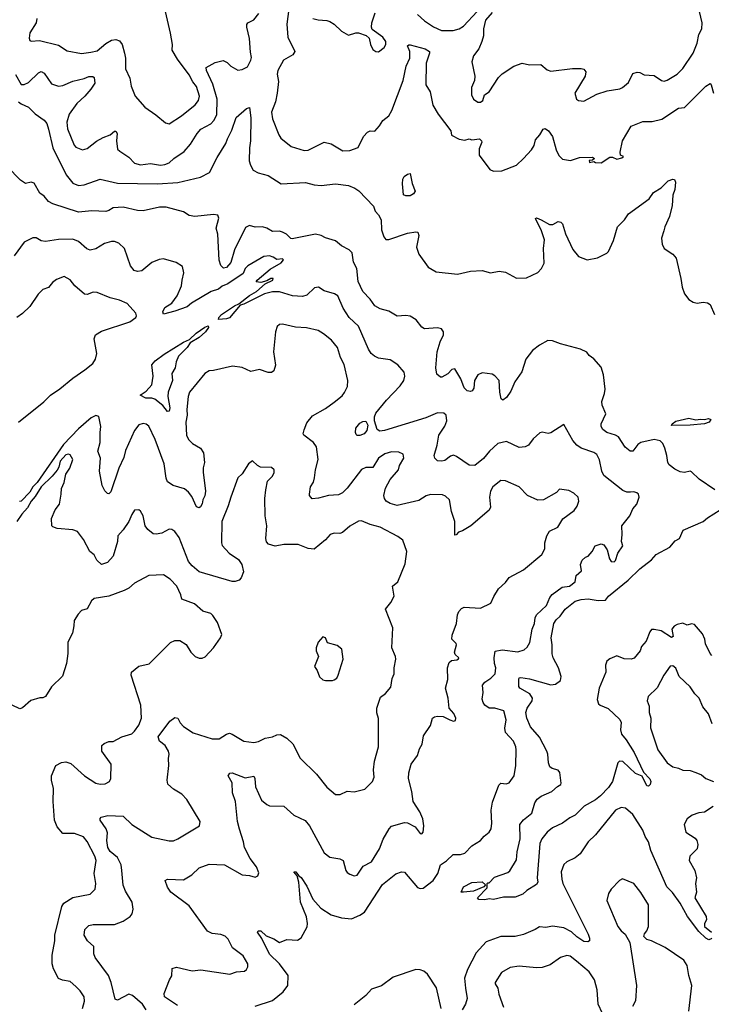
# Model space of a CAD drawing. Extents: x 1690054 to 1842981, y 782881 to 914114.
# Tile 473 of 656: x 1784884 to 1789702, y 825224 to 832078. Entities that reach past the tile are written whole.
import ezdxf

# ---------------------------------------------------------------- set-up
doc = ezdxf.new("R2010")
doc.units = 0

msp = doc.modelspace()

# ---------------------------------------------------------------- linework, layer by layer
at = {"layer": '0CON10XD'}
for points in [[(1786765.6, 832205.6), (1786744.6, 832045.4), (1786753.1, 831955), (1786801.4, 831855), (1786787.9, 831832.1), (1786722.9, 831795), (1786683.6, 831725), (1786678.9, 831698.9), (1786687, 831647), (1786678.9, 831565), (1786665.5, 831505), (1786639.1, 831435), (1786645, 831386.7), (1786688.6, 831275), (1786703.7, 831253.7), (1786775, 831196), (1786865, 831166), (1786895, 831169.2), (1787005, 831225.7), (1787054.3, 831214.3), (1787135, 831165.8), (1787185, 831166), (1787241.2, 831188.8), (1787280, 831265), (1787307.5, 831295), (1787325, 831303.3), (1787357.7, 831302.3), (1787390.6, 831339.4), (1787413.8, 831375), (1787455, 831408), (1787477.8, 831445), (1787556.9, 831655), (1787577.5, 831755), (1787601.2, 831808.8), (1787601.5, 831855), (1787586.7, 831895), (1787595, 831903.3), (1787605, 831902), (1787708.8, 831875), (1787738.6, 831855), (1787740, 831845), (1787716.7, 831775), (1787714.5, 831624.5), (1787742.9, 831575), (1787763.2, 831483.2), (1787800.3, 831420.3), (1787887.5, 831305), (1787892.6, 831272.6), (1787945, 831246.9), (1787985, 831240), (1788015, 831247.5), (1788035, 831241.2), (1788087.5, 831247.5), (1788102.5, 831235), (1788103.3, 831225), (1788085, 831177.5), (1788086.2, 831135), (1788160, 831035), (1788185, 831023.1), (1788243.3, 831025), (1788345, 831065.8), (1788395, 831111.2), (1788449.5, 831170.5), (1788467.5, 831202.5), (1788478.3, 831241.7), (1788508.6, 831275), (1788530, 831315), (1788545, 831320), (1788568, 831305), (1788595, 831263.8), (1788621.1, 831171.1), (1788641.3, 831131.3), (1788665, 831106), (1788721.7, 831098.3), (1788785, 831118.8), (1788875, 831120), (1788888.3, 831111.7), (1788875, 831100), (1788851.7, 831098.3), (1788853, 831083), (1788885, 831090), (1788895, 831083.3), (1788935, 831082), (1788995, 831120), (1789015, 831120), (1789045, 831107.5), (1789080, 831115), (1789090, 831125), (1789070, 831135), (1789067.5, 831155), (1789084.3, 831235), (1789144.6, 831335.4), (1789225, 831369.2), (1789291.5, 831368.5), (1789358.8, 831385), (1789475, 831461.4), (1789515, 831467.1), (1789665, 831615.8), (1789695, 831632.5), (1789702.5, 831625), (1789717.5, 831565)], [(1784856.2, 831696.2), (1784895, 831627.5), (1784915, 831626), (1784945, 831639.4), (1785015, 831707.1), (1785035, 831716.7), (1785055.3, 831705.3), (1785105, 831630.8), (1785154.4, 831614.4), (1785185, 831618.8), (1785255, 831649.3), (1785332.7, 831667.3), (1785365, 831683.1), (1785392.7, 831682.7), (1785404.1, 831674.1), (1785407.5, 831635), (1785380.8, 831595), (1785338.2, 831545), (1785282.6, 831495), (1785229.6, 831420.4), (1785212.5, 831365), (1785218.3, 831318.3), (1785263, 831203), (1785275, 831190.8), (1785321.7, 831171.7), (1785355, 831180.8), (1785418.8, 831231.2), (1785465, 831257.8), (1785514.4, 831275.6), (1785545, 831301.2), (1785555, 831302.5), (1785563.8, 831285), (1785559.4, 831235), (1785566.8, 831176.8), (1785581.3, 831161.3), (1785645, 831120.6), (1785685, 831078.9), (1785725, 831067.3), (1785796.3, 831076.3), (1785865, 831065.5), (1785895, 831070), (1785925, 831080.6), (1785958.1, 831111.9), (1786030.2, 831159.8), (1786075, 831211.1), (1786120, 831285), (1786145.4, 831314.6), (1786215, 831352.5), (1786236.4, 831375), (1786257.3, 831415), (1786259.7, 831525), (1786229.4, 831629.4), (1786185, 831724), (1786184.1, 831745), (1786245, 831779.6), (1786302.8, 831792.8), (1786329.2, 831779.2), (1786355, 831754.4), (1786405, 831727.1), (1786435, 831730.8), (1786470.9, 831749.1), (1786495.6, 831795), (1786500, 831815), (1786492, 831852), (1786486, 831946), (1786465.7, 832025), (1786466.2, 832045), (1786474.4, 832055.6), (1786515, 832077.5), (1786549.1, 832120.9)], [(1785004.4, 832085), (1784998.1, 832055), (1784955.6, 831985), (1784949.7, 831949.7), (1784955, 831933.3), (1784965, 831928), (1785022, 831932), (1785155, 831900.4), (1785215, 831860), (1785315, 831843.3), (1785380.5, 831850.5), (1785425, 831861.8), (1785485, 831912), (1785525, 831933.9), (1785555, 831940.4), (1785579.7, 831929.7), (1785597.3, 831905), (1785615.3, 831845), (1785621.1, 831808.9), (1785620.6, 831735), (1785651.3, 831671.3), (1785660.6, 831615), (1785688.5, 831545), (1785755, 831467.8), (1785832.5, 831415), (1785899.3, 831359.3), (1785925, 831353.3), (1786010.6, 831409.4), (1786105.8, 831484.2), (1786130, 831515), (1786137.7, 831545), (1786115, 831612.2), (1786090, 831645), (1786065, 831694.3), (1785982.9, 831802.9), (1785946.5, 831865), (1785947.8, 831905), (1785934.7, 831984.7), (1785901.2, 832135)], [(1786925.7, 832085.7), (1786964.1, 832075.9), (1787025, 832073.1), (1787045, 832065.7), (1787075.4, 832045.4), (1787125, 831998), (1787175, 831970), (1787225, 831986.2), (1787245, 831986.7), (1787298.3, 831968.3), (1787318.6, 831948.6), (1787327.1, 831905), (1787345, 831871.2), (1787365, 831855.8), (1787385, 831854), (1787423.8, 831885), (1787434, 831905), (1787435.6, 831925), (1787415, 831955.7), (1787339.5, 832009.5), (1787334, 832025), (1787337.1, 832055), (1787360.5, 832125)], [(1787655, 832114.2), (1787705, 832069.2), (1787766.7, 832026.7), (1787822.2, 832002.2), (1787905, 832002.1), (1787946.4, 832013.6), (1787975, 832033.3), (1788070.6, 832135)], [(1788175, 832127.1), (1788130, 832075), (1788115.5, 832015), (1788116.5, 831965), (1788103.1, 831925), (1788081.8, 831875), (1788045.6, 831825), (1788034.3, 831785), (1788056, 831684), (1788053.3, 831655), (1788032, 831605), (1788032, 831555), (1788046.2, 831525), (1788075, 831503.8), (1788095, 831502.9), (1788111.2, 831515), (1788121.2, 831555), (1788155, 831576.2), (1788219.2, 831675), (1788245, 831700), (1788326.7, 831755), (1788385, 831774.2), (1788435, 831762.9), (1788515, 831766.2), (1788558.3, 831728.3), (1788585, 831718.6), (1788735, 831738.1), (1788795, 831738.8), (1788813.6, 831733.6), (1788827.5, 831715), (1788823.3, 831685), (1788751.2, 831565), (1788763.8, 831525), (1788776.1, 831516.1), (1788815, 831511.2), (1788905, 831558), (1788978, 831582), (1789065, 831595.8), (1789083.8, 831605), (1789125, 831640), (1789155, 831703.3), (1789185, 831711.4), (1789205, 831710.6), (1789235, 831694.4), (1789305, 831689.2), (1789355, 831654.2), (1789375, 831650), (1789395, 831657.5), (1789465, 831698.6), (1789505, 831738.8), (1789575.5, 831845), (1789604.5, 831915), (1789616.4, 831973.6), (1789636.7, 832015), (1789638.5, 832055), (1789620.6, 832135)], [(1784875, 831506.7), (1784895, 831491.3), (1784945, 831469.2), (1784993, 831423), (1785055, 831378), (1785072.5, 831355), (1785085.5, 831314.5)], [(1785085.5, 831314.5), (1785115.3, 831185), (1785207.3, 830997.3), (1785255, 830940), (1785295, 830922.5), (1785332.4, 830927.6), (1785445, 830967.1), (1785565, 830939.2), (1785844.3, 830934.3), (1785985, 830945.3), (1786145, 830982.3), (1786206, 831015), (1786260.8, 831119.2), (1786320.5, 831215), (1786332.4, 831247.6), (1786361.9, 831308.1), (1786393.2, 831396.8), (1786465, 831459.2), (1786485, 831466.7), (1786493.4, 831393.4), (1786493.1, 831235), (1786484.3, 831185), (1786484, 831095), (1786491.2, 831065), (1786510.3, 831030.3), (1786545, 831012), (1786615, 830992.2), (1786705, 830935.6), (1786875, 830944), (1786935, 830928), (1786985, 830924.2), (1787084.1, 830934.1), (1787175, 830922.5), (1787220, 830905), (1787246.6, 830886.6), (1787348.9, 830778.9), (1787361.5, 830745), (1787385, 830720), (1787402.5, 830685), (1787405.2, 830615), (1787420, 830565), (1787435, 830547), (1787455, 830546.7), (1787585, 830591.5), (1787645, 830601.6), (1787658, 830598), (1787663.8, 830575), (1787649.4, 830495), (1787664.3, 830445), (1787730, 830355), (1787785, 830322.5), (1787935, 830306.7), (1788025, 830325.9), (1788105, 830330.9), (1788165, 830315.5), (1788225, 830326.8), (1788269.3, 830319.3), (1788345, 830277.5), (1788415, 830281.5), (1788495, 830317.8), (1788518.5, 830345), (1788537.4, 830382.6), (1788533.2, 830485), (1788539.2, 830545), (1788518.8, 830608.8), (1788477, 830693), (1788485, 830698.8), (1788518, 830685), (1788575, 830651.1), (1788598.3, 830651.7), (1788635, 830672), (1788655, 830668.8), (1788665, 830656.7), (1788687.2, 830587.2), (1788738.6, 830478.6), (1788778.2, 830428.2), (1788837, 830407), (1788909.8, 830420.2), (1788975, 830451.4), (1788986.2, 830463.8), (1789020.6, 830539.4), (1789048.6, 830635), (1789098.6, 830685), (1789124.6, 830725.4), (1789269.1, 830830.9), (1789300, 830875), (1789352.4, 830907.6), (1789401.2, 830955), (1789435, 830967.8), (1789446.2, 830965), (1789453.6, 830946.4), (1789447.5, 830895), (1789434.3, 830855.7), (1789430, 830785), (1789411.9, 830708.1), (1789377.5, 830635), (1789371.2, 830608.8), (1789354.4, 830555.6), (1789358.9, 830515), (1789375, 830485.8), (1789435, 830446), (1789456.8, 830416.8), (1789490.8, 830275), (1789498.6, 830215), (1789515, 830168.8), (1789545, 830128.8), (1789575, 830112), (1789605, 830104.2), (1789645, 830112), (1789676, 830106), (1789694.1, 830094.1), (1789725.6, 830025)], [(1789726.2, 828805), (1789618.6, 828878.6), (1789565, 828930.6), (1789555, 828934.3), (1789515, 828925.7), (1789485, 828929.2), (1789447.9, 828947.9), (1789408.6, 828978.6), (1789399.2, 828995), (1789393.6, 829045), (1789378.8, 829095), (1789365, 829127.5), (1789345, 829145.4), (1789305, 829154.2), (1789212.5, 829135), (1789190.4, 829119.6), (1789155, 829073.8), (1789136.2, 829073.8), (1789101.2, 829101.2), (1789054.7, 829174.7), (1789035, 829186.2), (1788975, 829203.5), (1788947.5, 829225), (1788935.7, 829245), (1788935.7, 829265), (1788967.1, 829335), (1788941.4, 829395), (1788939.1, 829420.9), (1788959.1, 829475), (1788963.1, 829505), (1788951.1, 829605), (1788935, 829658), (1788885, 829716.2), (1788850.7, 829740.7), (1788835, 829762.5), (1788790, 829785), (1788651.5, 829821.5), (1788595, 829843.2), (1788564.7, 829845.3), (1788505, 829812.5), (1788456, 829775), (1788409.2, 829715), (1788383.4, 829626.6), (1788334.2, 829555.8), (1788305, 829490.8), (1788275, 829448), (1788249.3, 829429.3), (1788239.5, 829439.5), (1788230, 829485), (1788224.3, 829565), (1788195, 829598), (1788175, 829610.8), (1788105, 829620), (1788075, 829606.2), (1788052.5, 829565), (1788047.3, 829512.7), (1788036.7, 829495), (1788025, 829488.8), (1788001.2, 829495), (1787980, 829515), (1787957.9, 829577.9), (1787915, 829646.7), (1787895, 829643.3), (1787867.9, 829612.1), (1787825, 829588.8), (1787815, 829590), (1787790.5, 829610.5), (1787784.3, 829654.3), (1787793.1, 829765), (1787812.5, 829835), (1787837.5, 829885), (1787836, 829905), (1787822.5, 829925), (1787795, 829932), (1787705, 829925.8), (1787685, 829938), (1787647.4, 829987.4), (1787605, 830013.1), (1787575, 830017.5), (1787515, 830013.6), (1787455, 830048.8), (1787395, 830063.9), (1787357.8, 830085), (1787325, 830132.5), (1787275, 830184.4), (1787241.1, 830255), (1787232.1, 830345), (1787210.1, 830390.1), (1787201.3, 830455), (1787179.7, 830475), (1787125, 830503.3), (1787085, 830537.3), (1787015, 830558.1), (1786985, 830575.4), (1786945, 830583.6), (1786782.5, 830552.5), (1786773.1, 830555), (1786743.5, 830585), (1786715, 830599.1), (1786695, 830604.6), (1786645, 830602.9), (1786605, 830626.7), (1786575, 830636.5), (1786525, 830632.9), (1786485, 830644.3), (1786458.5, 830631.5), (1786381.8, 830475), (1786355, 830386.7), (1786325, 830353.3), (1786305, 830347.5), (1786285, 830367.5), (1786273, 830403), (1786263.9, 830585), (1786253.6, 830626.4), (1786270.6, 830695), (1786265, 830715.7), (1786235, 830720.8), (1786105, 830706.7), (1786065, 830714.6), (1786025, 830741.2), (1785905, 830772.9), (1785857.4, 830772.6), (1785743.4, 830746.6), (1785705, 830748.5), (1785605, 830773.3), (1785535, 830767.4), (1785505, 830748.2), (1785485, 830743.1), (1785387.9, 830747.9), (1785295, 830737.9), (1785115, 830795.4), (1785085, 830811.9), (1785055, 830848.1), (1785025, 830870), (1784985, 830940), (1784965, 830946.7), (1784925, 830936.7), (1784890.8, 830960.8), (1784797.5, 831055)], [(1787575, 830851.6), (1787559.2, 830859.2), (1787550.9, 830935), (1787553.6, 830966.4), (1787562, 830985), (1787585, 831001.2), (1787605, 831006.7), (1787617.7, 830937.7), (1787639.2, 830885), (1787628.1, 830865), (1787605, 830852.5), (1787575, 830851.6)], [(1788120, 826395), (1788155, 826422), (1788168.6, 826445), (1788174.2, 826485), (1788168.5, 826575), (1788179, 826631), (1788221.7, 826748.3), (1788235, 826762), (1788272.3, 826757.7), (1788294.1, 826765.9), (1788328, 826815), (1788340, 826885), (1788342.9, 826995), (1788340.8, 827015), (1788323.3, 827055), (1788268, 827115), (1788264.6, 827145), (1788273.8, 827205), (1788257.2, 827267.2), (1788195, 827285.4), (1788154.8, 827284.8), (1788125.7, 827305), (1788112.5, 827325), (1788107, 827347), (1788113.1, 827395), (1788109.2, 827445), (1788124.3, 827465), (1788166.2, 827493.8), (1788195.5, 827525), (1788200.6, 827565), (1788191.8, 827595), (1788190, 827635), (1788197.7, 827682.3), (1788245, 827690.5), (1788355, 827676.9), (1788399.1, 827690.9), (1788420.3, 827709.7), (1788438.3, 827741.7), (1788454, 827835), (1788471.8, 827875), (1788475.9, 827915), (1788484.5, 827935), (1788555, 828000), (1788577.3, 828055), (1788592.9, 828077.1), (1788663.1, 828126.9), (1788715, 828135.3), (1788753.3, 828165), (1788762, 828208), (1788798.8, 828241.2), (1788791.1, 828285), (1788802.7, 828315), (1788825, 828336.5), (1788845, 828343.3), (1788873.3, 828376.7), (1788894.4, 828415.6), (1788935, 828428.5), (1788952.6, 828422.6), (1788977.6, 828387.6), (1788992.5, 828325), (1789003.8, 828305), (1789025, 828303.8), (1789035, 828313.3), (1789051.4, 828365), (1789085.6, 828415), (1789076, 828445), (1789082, 828495), (1789078.8, 828555), (1789135.8, 828625), (1789155, 828672.5), (1789182.5, 828705), (1789200, 828755), (1789196.2, 828775), (1789182.5, 828785), (1789162, 828792), (1789139.2, 828789.2), (1789115, 828787.5), (1789085, 828799.5), (1788954.8, 828904.8), (1788938.6, 828935), (1788923.8, 829013.8), (1788905, 829050), (1788883.3, 829065), (1788795, 829095.6), (1788765, 829115.7), (1788737.4, 829147.4), (1788675, 829260), (1788585, 829202.5), (1788565, 829197.5), (1788525, 829205.8), (1788508.8, 829201.2), (1788460.3, 829159.7), (1788428.8, 829115), (1788405, 829103.1), (1788365, 829099.4), (1788275, 829141.4), (1788215, 829126.9), (1788156.7, 829075), (1788115, 829021.9), (1788055, 828974), (1788016.1, 828976.1), (1787927.3, 829037.3), (1787905.9, 829045.9), (1787885, 829038.8), (1787845, 829008.8), (1787825.7, 829004.3), (1787795, 829006.7), (1787775.6, 829025), (1787772.1, 829045), (1787792.9, 829115), (1787805, 829186.2), (1787845, 829248), (1787860, 829285), (1787856, 829325), (1787839.1, 829339.1), (1787795, 829340.6), (1787713, 829307), (1787425, 829217.5), (1787392.7, 829212.7), (1787375, 829224), (1787355.3, 829285.3), (1787356.4, 829313.6), (1787365, 829337.5), (1787439.8, 829430.2), (1787535, 829529.2), (1787560.6, 829565), (1787566.8, 829596.8), (1787562.5, 829625), (1787518.8, 829675), (1787465, 829710.8), (1787385, 829722.5), (1787356.7, 829735), (1787332, 829755), (1787314.4, 829785), (1787244.6, 829944.6), (1787180, 830005), (1787138.6, 830068.6), (1787100, 830155), (1787078.3, 830168.3), (1787005, 830190.8), (1786965, 830215.7), (1786937.9, 830212.1), (1786885, 830160.8), (1786855, 830150), (1786785, 830155.7), (1786693.1, 830183.1), (1786645, 830182.7), (1786590.5, 830169.5), (1786445, 830096.7), (1786419.3, 830090.7), (1786345, 830001.5), (1786324.2, 829994.2), (1786270, 829990), (1786272.5, 830005), (1786290, 830025), (1786380, 830085), (1786411.2, 830098.8), (1786485, 830158.8), (1786535, 830186.2), (1786595, 830240), (1786647.5, 830265), (1786650, 830275), (1786633, 830277), (1786605, 830260), (1786565, 830247.5), (1786531.7, 830251.7), (1786537.5, 830265), (1786629.3, 830340.7), (1786706.7, 830385), (1786722.5, 830405), (1786715, 830412.5), (1786675, 830407.5), (1786650, 830425), (1786623.6, 830433.6), (1786585, 830428.1), (1786474.3, 830365), (1786455.8, 830345), (1786440.2, 830309.8), (1786335, 830240), (1786295, 830222.7), (1786268.3, 830201.7), (1786218.5, 830185), (1786080.7, 830105), (1786050.4, 830079.6), (1785965, 830048.6), (1785885, 830027.1), (1785881.6, 830045), (1785895.8, 830075), (1785945, 830105.2), (1785980.6, 830155), (1786010.5, 830225), (1786016.2, 830263.8), (1786028.1, 830315), (1786019.1, 830359.1), (1785975, 830387.1), (1785885, 830412.9), (1785855, 830409.4), (1785805, 830388), (1785735, 830328.8), (1785705, 830324.2), (1785681.7, 830331.7), (1785656, 830365), (1785615.5, 830485.5), (1785575, 830521.2), (1785545, 830534), (1785525, 830534), (1785475, 830518.6), (1785415, 830481.4), (1785375.7, 830474.3), (1785351.4, 830481.4), (1785293.6, 830533.6), (1785255, 830550.8), (1785155, 830546.9), (1785065, 830532.9), (1785035, 830539.2), (1784998.8, 830558.8), (1784975, 830560), (1784915, 830528.8), (1784845, 830433.8)], [(1784875, 829274.8), (1785052.2, 829417.8), (1785098.5, 829465), (1785165, 829507.8), (1785255, 829582.6), (1785339.1, 829640.9), (1785394.7, 829685), (1785412.6, 829715), (1785420.9, 829755), (1785403.1, 829855), (1785412, 829885), (1785455, 829910.5), (1785652.5, 829975), (1785692.5, 830005), (1785697.5, 830015), (1785692.5, 830035), (1785633, 830103), (1785580, 830125), (1785515, 830140.9), (1785425, 830178.2), (1785395, 830180.9), (1785355, 830165.6), (1785335, 830167.1), (1785268.6, 830225), (1785236.7, 830266.7), (1785195, 830290), (1785141.7, 830268.3), (1785112.7, 830247.3), (1785085, 830213.8), (1785045, 830200), (1785013.2, 830166.8), (1784955, 830080), (1784905, 830032), (1784865, 830003.8)], [(1787185, 826129.2), (1787215, 826118.6), (1787235, 826122.5), (1787276.2, 826185), (1787334.2, 826215.8), (1787390.8, 826305), (1787417.3, 826372.7), (1787457.5, 826445), (1787475.3, 826464.7), (1787565, 826488.1), (1787585, 826486.9), (1787638.3, 826458.3), (1787675, 826412), (1787685, 826410), (1787695, 826422.5), (1787700, 826465), (1787692, 826515), (1787672.7, 826562.7), (1787624.3, 826635), (1787616.9, 826705), (1787592.2, 826795), (1787595.7, 826835), (1787612, 826895), (1787655.7, 826955), (1787669.1, 827000.9), (1787687.5, 827035), (1787697.9, 827092.1), (1787746.7, 827165), (1787760, 827215), (1787774.2, 827225.8), (1787795, 827230), (1787835, 827228), (1787880, 827205), (1787906.4, 827193.6), (1787920, 827200), (1787922.5, 827215), (1787908.8, 827248.8), (1787875.9, 827285.9), (1787869.5, 827355), (1787849.5, 827425), (1787866.9, 827485), (1787864, 827565), (1787876.2, 827603.8), (1787893.6, 827616.4), (1787929.3, 827620.7), (1787941.7, 827628.3), (1787942.5, 827635), (1787917.7, 827657.7), (1787912.5, 827675), (1787927.7, 827725), (1787925.4, 827735), (1787894.3, 827765), (1787897.4, 827792.6), (1787926.7, 827875), (1787934.3, 827935), (1787943, 827957), (1787961.2, 827978.8), (1787981.4, 827988.6), (1788095, 827981.9), (1788166.2, 828015), (1788187.3, 828062.7), (1788220, 828115), (1788269.7, 828160.3), (1788295, 828193.8), (1788395, 828247.1), (1788520.8, 828355), (1788542, 828395), (1788543.8, 828435), (1788555.8, 828485), (1788575, 828516.2), (1788633.3, 828545), (1788667.3, 828602.7), (1788747.9, 828662.1), (1788768, 828692), (1788780.6, 828725), (1788775, 828753.3), (1788745, 828782), (1788710.5, 828800.5), (1788645, 828810), (1788624.1, 828785.9), (1788533.6, 828736.4), (1788495, 828733.8), (1788421.2, 828765), (1788365, 828825.7), (1788268.3, 828868.3), (1788235, 828870.8), (1788181.2, 828825), (1788164.5, 828795.5), (1788157.8, 828755), (1788163.3, 828685), (1788155, 828662.5), (1788028, 828555), (1787970, 828520), (1787940.3, 828509.7), (1787925, 828492.5), (1787915, 828490), (1787916, 828585), (1787892.1, 828655), (1787879.2, 828735), (1787850.3, 828760.3), (1787829.7, 828769.7), (1787747, 828773), (1787715, 828764.2), (1787665, 828731.2), (1787515, 828695.3), (1787465, 828708.8), (1787438.1, 828725), (1787425.5, 828745), (1787422.1, 828765), (1787432.9, 828817.1), (1787465, 828877.5), (1787522.5, 828945), (1787530.8, 828975), (1787560, 829025), (1787555, 829053.3), (1787525, 829068), (1787475, 829069.4), (1787428.8, 829055), (1787385, 829025.5), (1787345, 828960.8), (1787295, 828961.4), (1787265, 828947.1), (1787165, 828816.9), (1787134.2, 828785), (1787105, 828769.4), (1787035.6, 828765.6), (1786965, 828745.8), (1786922.7, 828742.7), (1786904.3, 828764.3), (1786904, 828775), (1786911.1, 828825), (1786930.9, 828859.1), (1786937.8, 828887.8), (1786945.4, 828945), (1786964.5, 829015), (1786950.9, 829105), (1786931.9, 829135), (1786864, 829185), (1786860, 829195), (1786865, 829223.3), (1786885, 829270.8), (1786925, 829319.2), (1787015, 829370.6), (1787075.4, 829414.6), (1787130.6, 829459.4), (1787147.6, 829482.4), (1787167.5, 829525), (1787170, 829565), (1787145, 829676.7), (1787120, 829725), (1787099.4, 829795), (1787056.3, 829846.3), (1787001.7, 829891.7), (1786963.4, 829913.4), (1786882.4, 829932.4), (1786805, 829937.1), (1786715, 829957.5), (1786693.3, 829955), (1786678.8, 829941.2), (1786665.8, 829905), (1786653.4, 829766.6), (1786666.4, 829673.6), (1786655, 829632.5), (1786639.5, 829620.5), (1786615, 829621.2), (1786555, 829642.5), (1786495, 829628.6), (1786433.6, 829656.4), (1786365.8, 829665.8), (1786235.5, 829634.5), (1786205, 829632.5), (1786174.5, 829615.5), (1786067.5, 829485), (1786058.9, 829455), (1786049.3, 829365), (1786051.7, 829325), (1786042, 829275), (1786045.6, 829185.6), (1786060, 829155), (1786088.3, 829128.3), (1786144.2, 829094.2), (1786165, 829062.5), (1786172, 828995), (1786162.7, 828957.3), (1786163, 828927), (1786179.1, 828795), (1786175, 828762.5), (1786160, 828735), (1786155, 828707.5), (1786145, 828686.7), (1786135, 828680), (1786115, 828687.5), (1786082.5, 828757.5), (1786059.7, 828789.7), (1786032.3, 828812.3), (1785954.1, 828834.1), (1785915, 828860), (1785905.6, 828885), (1785890.9, 828985), (1785828.1, 829155), (1785785, 829248.8), (1785765, 829262), (1785745, 829265.7), (1785715, 829257.1), (1785685, 829218), (1785622.2, 829077.8), (1785609.7, 829030.3), (1785575.2, 828954.8), (1785518.7, 828791.3), (1785505, 828776.2), (1785495, 828778.8), (1785477.9, 828797.9), (1785460, 828835), (1785441.4, 828935), (1785447.8, 829025), (1785428.5, 829075), (1785443.8, 829133.8), (1785444.6, 829205), (1785448.9, 829245), (1785436.4, 829315), (1785415, 829323.2), (1785381.6, 829305), (1785295, 829229.5), (1785189, 829121), (1785005.4, 828855), (1784976.1, 828825), (1784955, 828787.8), (1784895, 828725.8), (1784883.2, 828723.2)], [(1785915, 829351.2), (1785882.4, 829392.4), (1785825, 829435.5), (1785805, 829442.5), (1785761.9, 829441.9), (1785722.5, 829465), (1785765, 829491.9), (1785804.5, 829535), (1785813.5, 829595), (1785805.6, 829675), (1785827.5, 829702.5), (1785890, 829750), (1786025, 829831.9), (1786068.1, 829851.9), (1786113.8, 829895), (1786175, 829938), (1786196.7, 829946.7), (1786200, 829935), (1786179.2, 829905), (1786134, 829865), (1786071.8, 829828.2), (1786051.2, 829795), (1785990.3, 829735), (1785973.7, 829695), (1785967.9, 829655), (1785944, 829615), (1785948.2, 829565), (1785917.5, 829485), (1785916.4, 829455), (1785930, 829375), (1785925, 829353.3), (1785915, 829351.2)], [(1787235, 829183.8), (1787229.3, 829189.3), (1787224, 829205), (1787226.2, 829235), (1787255, 829268), (1787275, 829280.8), (1787295, 829282), (1787309.5, 829255), (1787303.2, 829216.8), (1787285, 829193.8), (1787255, 829184.2), (1787235, 829183.8)], [(1789425, 829252.5), (1789430, 829265), (1789455, 829282), (1789545, 829304.4), (1789595, 829291.4), (1789627.7, 829297.7), (1789656.1, 829293.9), (1789682.5, 829302.5), (1789700, 829295), (1789686.7, 829275), (1789655.6, 829264.4), (1789555, 829254.3), (1789425, 829252.5)], [(1785765.8, 825185), (1785739.4, 825225), (1785670, 825285), (1785645, 825294.4), (1785565, 825252), (1785548.6, 825258.6), (1785520.9, 825375), (1785502.3, 825425), (1785410.2, 825550.2), (1785400.6, 825575), (1785400.8, 825625), (1785355.7, 825665), (1785334.4, 825705), (1785338.6, 825745), (1785365, 825773.1), (1785395, 825779.2), (1785545, 825780), (1785605, 825801.4), (1785653.8, 825835), (1785667.1, 825852.9), (1785674.2, 825885), (1785668, 825935), (1785621.7, 826011.7), (1785604.1, 826054.1), (1785594.7, 826155.3), (1785590.4, 826195), (1785566, 826246), (1785515, 826286.7), (1785497.3, 826315), (1785491.5, 826365), (1785496.4, 826416.4), (1785485.7, 826445), (1785444, 826505), (1785444.1, 826515.9), (1785453, 826527), (1785498.3, 826538.3), (1785605, 826532.9), (1785665, 826475.6), (1785805, 826388.1), (1785925, 826360.6), (1785955, 826362.5), (1785985, 826374.6), (1786138, 826465), (1786142, 826495), (1786048.8, 826648.8), (1786015, 826686.2), (1785955, 826721.2), (1785916.7, 826755), (1785911.2, 826785), (1785922.5, 826885), (1785921.4, 826935), (1785925.7, 826965), (1785920.8, 826985), (1785897.1, 827025), (1785858.6, 827055), (1785848.6, 827085), (1785930.6, 827195), (1785965, 827220), (1785985, 827215.8), (1786002.4, 827182.4), (1786025, 827158.6), (1786093, 827113), (1786225, 827071.8), (1786275, 827071.1), (1786325, 827103.5), (1786345, 827110), (1786364.6, 827104.6), (1786445, 827054.3), (1786515, 827046.9), (1786547.2, 827052.8), (1786594.5, 827075.5), (1786645, 827085.7), (1786675, 827100), (1786701.7, 827101.7), (1786745, 827075.7), (1786786.4, 827036.4), (1786837.7, 826937.7), (1786952, 826825), (1787025, 826736.2), (1787085, 826683.8), (1787116, 826684), (1787165, 826706.7), (1787215, 826703.8), (1787288.3, 826721.7), (1787342.5, 826775), (1787353.3, 826805), (1787350, 826855), (1787355.8, 826915), (1787382.9, 827015), (1787383.9, 827213.9), (1787371.7, 827251.7), (1787371.2, 827285), (1787398.3, 827361.7), (1787432.7, 827387.3), (1787469.5, 827430.5), (1787478.8, 827491.2), (1787493.8, 827525), (1787491.9, 827565), (1787505.6, 827625), (1787502.9, 827645), (1787476.4, 827705), (1787483.2, 827843.2), (1787433.3, 827975), (1787470.5, 828019.5), (1787493.3, 828065), (1787482, 828135), (1787518.8, 828165), (1787570.5, 828290.5), (1787580.8, 828375), (1787553.3, 828455), (1787519.3, 828479.3), (1787395, 828544.3), (1787325, 828562.9), (1787265, 828588), (1787245, 828585.8), (1787185, 828551.4), (1787132.6, 828507.4), (1787115, 828501.4), (1787075, 828504), (1787047.5, 828495), (1787015, 828456.7), (1786935, 828392.5), (1786895, 828395.6), (1786824.5, 828424.5), (1786725, 828424.4), (1786665, 828412.9), (1786617.8, 828427.8), (1786603.7, 828443.7), (1786598.1, 828465), (1786606.7, 828555), (1786594.3, 828625), (1786592.9, 828745), (1786598, 828805), (1786611.2, 828865), (1786645, 828900), (1786657.5, 828925), (1786657.5, 828945), (1786639.3, 828959.3), (1786563, 828963), (1786540, 828975), (1786507, 829007), (1786477.5, 828985), (1786433, 828917), (1786405, 828887.5), (1786354.3, 828755), (1786337.6, 828692.4), (1786293.3, 828585), (1786290, 828435), (1786295, 828416.7), (1786343.8, 828365), (1786408.9, 828318.9), (1786431.1, 828285), (1786442.5, 828235), (1786428.3, 828191.7), (1786413.2, 828176.8), (1786385, 828167.1), (1786365, 828167.5), (1786135, 828233.8), (1786085, 828275.5), (1786060.9, 828305), (1785995, 828474), (1785965, 828515.8), (1785945, 828529.2), (1785925, 828530), (1785875, 828504.4), (1785835, 828496.5), (1785815, 828499.1), (1785777.7, 828527.7), (1785759.5, 828555), (1785753.3, 828576.7), (1785745, 828623.3), (1785725, 828656.7), (1785715, 828666.7), (1785685, 828662.5), (1785665, 828632.5), (1785645.5, 828584.5), (1785605, 828526), (1785567.3, 828485), (1785564.7, 828445), (1785535, 828344), (1785495, 828299.2), (1785455, 828284), (1785420.8, 828315), (1785403.3, 828353.3), (1785372.5, 828375), (1785329.3, 828459.3), (1785286, 828515), (1785255, 828526.9), (1785145, 828536.2), (1785115, 828546.2), (1785108, 828555), (1785105.6, 828605), (1785130.6, 828665), (1785161.4, 828705), (1785174, 828775), (1785174.4, 828815), (1785193.4, 828856.6), (1785206, 828915), (1785233.5, 828956.5), (1785254.2, 829015), (1785235, 829048.8), (1785225, 829054), (1785205, 829047.5), (1785165.4, 829005), (1785156.3, 828963.7), (1785145, 828942.5), (1785110.4, 828899.6), (1785033.6, 828825), (1784992.1, 828757.9), (1784963.5, 828725), (1784939.8, 828680.2), (1784898.8, 828635), (1784865, 828584.3)], [(1789705, 827651.2), (1789695, 827666.2), (1789662.2, 827732.2), (1789656.3, 827766.3), (1789641.5, 827801.5), (1789585, 827868), (1789565, 827872), (1789535, 827863.8), (1789505, 827875.8), (1789465, 827868), (1789442.5, 827855), (1789427.5, 827835), (1789436.2, 827785), (1789425, 827776.2), (1789353.1, 827823.1), (1789305, 827833.6), (1789285, 827831.8), (1789273, 827817), (1789247.9, 827752.1), (1789216.7, 827715), (1789205.9, 827684.1), (1789165, 827633.1), (1789144.5, 827625.5), (1789095, 827629.5), (1789045, 827650), (1788995, 827629.2), (1788975, 827612.5), (1788965.5, 827585), (1788968.2, 827535), (1788921.6, 827425), (1788908.2, 827345), (1788916, 827316), (1788928.6, 827305), (1788985, 827282.9), (1789065.5, 827205.5), (1789074.5, 827184.5), (1789070.5, 827135), (1789077.5, 827105), (1789109.5, 827065), (1789165, 826976), (1789230, 826840), (1789275, 826793.3), (1789280, 826775), (1789276.8, 826753.2), (1789265, 826742.5), (1789253.3, 826743.3), (1789220.8, 826810.8), (1789175, 826830.9), (1789085, 826914.4), (1789063.4, 826916.6), (1789051.1, 826905), (1789014.1, 826775), (1788986.6, 826733.4), (1788930.4, 826675), (1788895, 826646.8), (1788817.4, 826602.6), (1788755, 826540), (1788717.2, 826522.8), (1788666, 826485), (1788596.9, 826453.1), (1788558.7, 826421.3), (1788520.9, 826375), (1788506.9, 826343.1), (1788489.3, 826105), (1788493.1, 826075), (1788485, 826057.5), (1788416.7, 826015), (1788389.7, 825990.3), (1788335, 825968.9), (1788255, 825970), (1788185, 825953.8), (1788155, 825957.5), (1788125, 825951.2), (1788083.3, 825953.3), (1788072.5, 825965), (1788140, 826035), (1788140, 826065), (1788145, 826070), (1788155, 826070), (1788192.3, 826107.7), (1788285, 826140), (1788298.3, 826151.7), (1788345, 826230), (1788350, 826285), (1788371.4, 826375), (1788368.6, 826475), (1788395, 826507.8), (1788453.1, 826555), (1788472.8, 826625), (1788488.7, 826651.3), (1788517.8, 826672.2), (1788590.5, 826705), (1788630.5, 826739.5), (1788655, 826754.5), (1788657.5, 826762.5), (1788647.4, 826837.4), (1788635, 826853.8), (1788594.1, 826864.1), (1788577.7, 826877.7), (1788567.5, 826905), (1788564.3, 826965), (1788557.1, 826985), (1788505, 827083.6), (1788442.7, 827155), (1788416.5, 827216.5), (1788409.6, 827255), (1788420, 827285), (1788454.6, 827335), (1788456.2, 827355), (1788438.1, 827385), (1788368, 827425), (1788362.5, 827435), (1788360.9, 827485), (1788364.6, 827495.4), (1788375, 827498.5), (1788435, 827489.7), (1788585, 827447.3), (1788618, 827452), (1788652.1, 827477.9), (1788655.7, 827505), (1788637.5, 827565), (1788600, 827635), (1788592.9, 827662.9), (1788594.3, 827725), (1788586.5, 827775), (1788604.6, 827874.6), (1788620.9, 827899.1), (1788648.8, 827925), (1788685, 827974.6), (1788755, 828030.4), (1788795, 828042.5), (1788845, 828046.5), (1788915, 828033.7), (1788964.3, 828035.7), (1788985.7, 828065), (1789123.4, 828176.6), (1789205, 828255.6), (1789285, 828316.9), (1789319.2, 828355), (1789414.6, 828405.4), (1789451, 828449), (1789480.9, 828465), (1789506.2, 828525), (1789645, 828583.8), (1789675, 828609.5), (1789765, 828666.2)], [(1785322.5, 825195), (1785335.7, 825245), (1785332.5, 825275), (1785306.4, 825316.4), (1785276.5, 825346.5), (1785235, 825382.5), (1785182.1, 825392.1), (1785155, 825403.8), (1785120.5, 825470.5), (1785111.2, 825505), (1785111.2, 825565), (1785128.1, 825665), (1785128.1, 825705), (1785178.2, 825905), (1785192, 825928), (1785255, 825966.7), (1785375, 825990.8), (1785410.8, 826025), (1785415.6, 826065), (1785402.5, 826135), (1785417.7, 826225), (1785407.9, 826255), (1785355, 826356), (1785328.9, 826388.9), (1785265, 826413.5), (1785185, 826412), (1785145, 826460), (1785126, 826505), (1785116.9, 826635), (1785118.9, 826725), (1785106.7, 826785), (1785107, 826813), (1785136, 826885), (1785175, 826907.1), (1785205, 826912.5), (1785240.3, 826900.3), (1785336.7, 826815), (1785415, 826763.8), (1785445, 826756.7), (1785480.7, 826759.3), (1785510, 826775), (1785518.8, 826795), (1785522, 826895), (1785457.5, 826985), (1785456.7, 827025), (1785471.7, 827038.3), (1785505, 827052), (1785535, 827053.1), (1785595, 827086.2), (1785665, 827106), (1785685, 827123.8), (1785715, 827166.2), (1785732.9, 827215), (1785727.5, 827305), (1785660, 827515), (1785662.5, 827535), (1785715, 827576.7), (1785785.5, 827594.5), (1785935, 827741.2), (1785965, 827756.7), (1786000, 827755), (1786045, 827727.5), (1786076.7, 827675), (1786107.5, 827645), (1786135, 827633.3), (1786155, 827633.8), (1786177, 827643), (1786235, 827706.2), (1786284, 827775), (1786291.7, 827798.3), (1786261.7, 827881.7), (1786229.7, 827929.7), (1786215, 827943.3), (1786159.3, 827959.3), (1786101.3, 828011.3), (1786012.7, 828042.7), (1786006.2, 828075), (1785980, 828135), (1785932.4, 828182.4), (1785885, 828214), (1785785, 828208), (1785684.4, 828155.6), (1785645, 828121.2), (1785612.5, 828105), (1785505, 828064.3), (1785402.3, 828047.7), (1785385, 828032.5), (1785355, 827977.5), (1785315.8, 827964.2), (1785290.9, 827939.1), (1785264.3, 827895), (1785261.2, 827858.8), (1785252.3, 827807.7), (1785220, 827745), (1785220, 827665), (1785210, 827595), (1785181.7, 827508.3), (1785106.1, 827433.9), (1785065, 827366.7), (1785045, 827356.7), (1785023.9, 827356.1), (1784962.3, 827337.7), (1784903.6, 827286.4), (1784885, 827280), (1784832.5, 827305)], [(1787015, 827476.7), (1787063, 827477), (1787075, 827482.5), (1787092.5, 827495), (1787103.3, 827515), (1787137.5, 827625), (1787128, 827695), (1787095, 827721.2), (1787029.3, 827739.3), (1787015.5, 827775.5), (1786995, 827782), (1786964.3, 827745), (1786950, 827705), (1786948.8, 827685), (1786966.7, 827645), (1786937.5, 827575), (1786957, 827547), (1786973.9, 827503.9), (1786995, 827482.5), (1787015, 827476.7)], [(1789707.5, 827175), (1789682.5, 827245), (1789644.3, 827295), (1789617.5, 827355), (1789587.5, 827385), (1789555, 827432.5), (1789477.8, 827505), (1789454.2, 827564.2), (1789435, 827580), (1789415, 827576.7), (1789371.2, 827515), (1789325, 827426.7), (1789263, 827367), (1789254.4, 827335), (1789268.7, 827298.7), (1789270, 827255), (1789281.4, 827215), (1789278.8, 827148.8), (1789329.5, 826995), (1789395.5, 826905.5), (1789435, 826876), (1789475, 826868), (1789505, 826852.5), (1789555, 826851.4), (1789595, 826838.1), (1789635, 826820.6), (1789665, 826796.5), (1789718.8, 826775)], [(1785982.9, 825215), (1785893.6, 825275), (1785890.5, 825299.5), (1785926.9, 825393.1), (1785945, 825422.5), (1785946, 825474), (1785977.3, 825482.7), (1786085, 825457.1), (1786147.3, 825462.7), (1786347.5, 825432.5), (1786395, 825450), (1786450, 825455), (1786465, 825466.7), (1786473.8, 825485), (1786473.8, 825505), (1786440.3, 825560.3), (1786366.4, 825616.4), (1786336.2, 825676.2), (1786315, 825697.5), (1786285, 825710.6), (1786225, 825715.6), (1786193.2, 825733.2), (1786065, 825910), (1785937.1, 826005), (1785915, 826038.8), (1785897.5, 826085), (1785915, 826093.8), (1786025, 826091.2), (1786082.5, 826125), (1786135, 826172.5), (1786205, 826198.8), (1786310, 826195), (1786435, 826124.2), (1786485, 826120.8), (1786525, 826107.5), (1786543, 826117), (1786549.3, 826139.3), (1786535, 826180), (1786489.4, 826239.4), (1786450, 826315), (1786444, 826355), (1786415, 826442.5), (1786402.7, 826495), (1786388, 826635), (1786367.5, 826695), (1786364, 826765), (1786337.5, 826815), (1786347.5, 826832.5), (1786365, 826833.8), (1786455, 826801.1), (1786515, 826812), (1786523.1, 826795), (1786527.6, 826737.6), (1786568, 826645), (1786605, 826613.8), (1786625, 826606.2), (1786725, 826603.8), (1786795, 826541.2), (1786872.4, 826502.4), (1786904.3, 826465), (1787005, 826278.8), (1787045, 826247.1), (1787115, 826236), (1787137.5, 826225), (1787156, 826155), (1787165, 826141.2), (1787185, 826129.2)], [(1789706.2, 825685), (1789700.7, 825679.3), (1789685, 825672.5), (1789665, 825683.3), (1789615, 825731.2), (1789536.2, 825835), (1789485, 825927.5), (1789432.6, 826002.6), (1789392.2, 826042.2), (1789281.1, 826295), (1789265.4, 826355), (1789241.9, 826391.9), (1789225.5, 826435), (1789155, 826544.2), (1789105, 826588), (1789075, 826594.2), (1789034.6, 826575.4), (1788896, 826404), (1788845.3, 826354.7), (1788788.9, 826271.1), (1788755, 826242.5), (1788695, 826216), (1788675, 826196), (1788657.1, 826145), (1788660, 826095), (1788668.6, 826065), (1788845, 825711.2), (1788854.3, 825685), (1788853.3, 825665), (1788842, 825658), (1788815, 825661.4), (1788765, 825694.3), (1788728.8, 825728.8), (1788675, 825755.5), (1788596.7, 825766.7), (1788548.7, 825758.7), (1788505, 825762), (1788476.3, 825743.7), (1788395, 825710), (1788335, 825695.5), (1788235, 825695.4), (1788135, 825659.6), (1788065, 825581.4), (1788002.9, 825465), (1787983.5, 825405), (1787990.4, 825335), (1788001.4, 825265), (1787989.2, 825225), (1787967.1, 825185)], [(1789715, 826600), (1789655, 826560.8), (1789615, 826555.7), (1789569.7, 826540.3), (1789534, 826515), (1789513.3, 826475), (1789525, 826421.2), (1789590.3, 826380.3), (1789602, 826365), (1789607.5, 826335), (1789604.2, 826305), (1789552.9, 826255), (1789548.6, 826225), (1789588.6, 826155), (1789598.8, 826105), (1789591.2, 826065), (1789598.8, 826005), (1789588.6, 825965), (1789666.4, 825835), (1789668.9, 825811.1), (1789655.8, 825785), (1789655.8, 825765.8), (1789704.2, 825725)], [(1786525, 825210.8), (1786645, 825250), (1786720.7, 825309.3), (1786751.9, 825355), (1786754.5, 825425), (1786695, 825504.5), (1786625, 825573.3), (1786571.4, 825681.4), (1786540, 825725), (1786546, 825734), (1786565, 825734.3), (1786600.6, 825700.6), (1786655, 825678.8), (1786693.9, 825653.9), (1786745, 825674), (1786819.7, 825670.3), (1786844.5, 825685.5), (1786887.3, 825762.7), (1786890, 825785), (1786882.3, 825832.3), (1786841.2, 825935), (1786829.2, 826075), (1786818.3, 826118.3), (1786793.3, 826145), (1786807.5, 826145), (1786828.8, 826118.8), (1786845, 826106.2), (1786884, 826045), (1786926, 825955), (1786982.1, 825892.1), (1787055, 825845.7), (1787125.8, 825825.8), (1787195, 825818.1), (1787255, 825844.4), (1787285.4, 825864.6), (1787412.6, 826057.4), (1787505, 826131.4), (1787545, 826146.2), (1787565, 826143.3), (1787656.6, 826036.6), (1787675, 826028.6), (1787695, 826032.2), (1787764, 826086), (1787797.5, 826135), (1787814.8, 826195.2), (1787858.1, 826221.9), (1787905, 826266.7), (1787955, 826267.1), (1787985, 826276.2), (1788033, 826327), (1788093.8, 826365), (1788120, 826395)], [(1787975, 826003.8), (1787960, 826005), (1787975, 826040.8), (1788035, 826071.9), (1788106.1, 826076.1), (1788130, 826055), (1788118.3, 826041.7), (1788045, 826011.2), (1787975, 826003.8)], [(1789545.7, 825175.7), (1789566.6, 825355), (1789544.7, 825424.7), (1789533.4, 825493.4), (1789510.3, 825530.3), (1789379.8, 825619.8), (1789285.8, 825665.8), (1789254.1, 825674.1), (1789232.5, 825695), (1789236.7, 825715), (1789254.1, 825735.9), (1789265.8, 825765), (1789264, 825915), (1789210.9, 826000.9), (1789162.5, 826065), (1789083.9, 826096.1), (1789062.5, 826085), (1789003.8, 826025), (1788986.7, 825995), (1788974, 825946), (1789052, 825765), (1789073.8, 825735), (1789102.3, 825712.3), (1789133.8, 825655), (1789180.5, 825355), (1789173.2, 825246.8), (1789152.7, 825207.3)], [(1788945, 825158.8), (1788914.3, 825225), (1788906.9, 825325), (1788889.2, 825395), (1788850.6, 825450.6), (1788763.7, 825523.7), (1788719.2, 825559.2), (1788695, 825563.8), (1788651.5, 825548.5), (1788580.9, 825499.1), (1788525, 825480), (1788485, 825476.9), (1788365, 825490), (1788300.3, 825479.7), (1788241.2, 825445), (1788196.2, 825375), (1788196.7, 825365), (1788215.7, 825335.7), (1788222, 825295), (1788254.5, 825204.5)], [(1787821.4, 825195), (1787788.7, 825338.7), (1787725, 825434), (1787698.8, 825455), (1787675, 825464.4), (1787645, 825465.6), (1787487.2, 825412.8), (1787405, 825352.2), (1787335, 825328), (1787295.5, 825284.5), (1787215, 825218.8)]]:
    msp.add_lwpolyline(points, dxfattribs=at)

doc.saveas('drawing.dxf')
